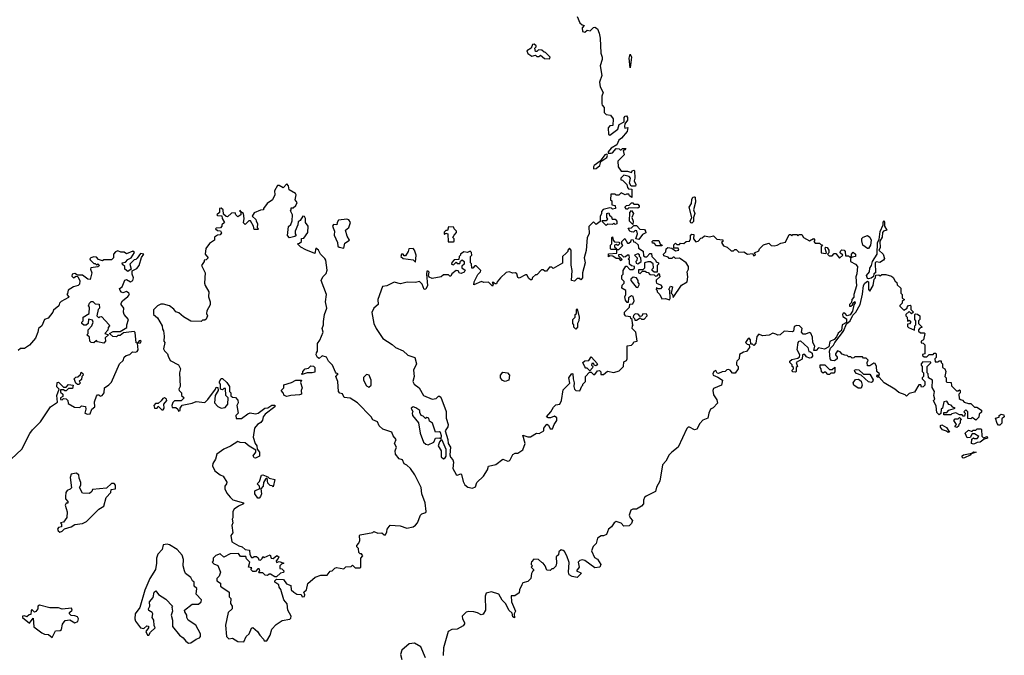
# Model space of a CAD drawing. Extents: x 2106670 to 2323771, y 35271 to 224896.
# Tile 365 of 419: x 2234048 to 2241850, y 180116 to 185151. Entities that reach past the tile are written whole.
import ezdxf

# ---------------------------------------------------------------- set-up
doc = ezdxf.new("R2010")
doc.units = 0

msp = doc.modelspace()

# ---------------------------------------------------------------- linework, layer by layer
at = {"layer": '0CON20XD'}
for points in [[(2238465, 185176.7), (2238487, 185127), (2238505, 185110), (2238520, 185105), (2238503.6, 185086.4), (2238507, 185057), (2238525, 185052.5), (2238545, 185067.5), (2238567, 185063), (2238595, 185090), (2238605, 185092.5), (2238625, 185080), (2238640, 185045), (2238647.5, 185005), (2238652.5, 184885), (2238663.3, 184855), (2238663.3, 184835), (2238646.7, 184785), (2238660.7, 184709.3), (2238641.2, 184655), (2238648.3, 184618.3), (2238670, 184575), (2238660, 184545), (2238660, 184485), (2238663, 184473), (2238680, 184455), (2238680, 184415), (2238695, 184400), (2238730, 184395), (2238750, 184365), (2238748.3, 184311.7), (2238725, 184310), (2238710, 184295), (2238712.5, 184242.5), (2238725, 184237.5), (2238786.7, 184285), (2238798.3, 184321.7), (2238837.5, 184342.5), (2238838.8, 184375), (2238845, 184387.5), (2238855, 184390), (2238863.8, 184375), (2238863.8, 184355), (2238843, 184327), (2238840, 184305), (2238842.5, 184292.5), (2238867, 184297), (2238861.2, 184265), (2238817.7, 184212.3), (2238794.2, 184195.8), (2238779.3, 184160.7), (2238735, 184133.8), (2238711.2, 184105), (2238710, 184095), (2238735, 184092.5), (2238745, 184097.5), (2238775, 184130), (2238797, 184127), (2238805, 184120), (2238815, 184120), (2238825, 184130), (2238850, 184130), (2238845, 184120), (2238830, 184115), (2238838.3, 184081.7), (2238788.3, 184031.7), (2238790, 183985), (2238815, 183950), (2238865, 183952.5), (2238895, 183940), (2238900, 183955), (2238915, 183960), (2238920, 183955), (2238922.5, 183895), (2238917.5, 183875), (2238930, 183845), (2238926.7, 183833.3), (2238893, 183833), (2238880, 183855), (2238887.5, 183895), (2238878.3, 183908.3), (2238835, 183920), (2238810, 183895), (2238811.7, 183881.7), (2238825, 183880), (2238860, 183845), (2238863, 183823), (2238871.7, 183811.7), (2238898.3, 183808.3), (2238898.3, 183741.7), (2238880, 183755), (2238875, 183770), (2238855, 183770), (2238845, 183762.5), (2238815, 183780), (2238795, 183760), (2238775, 183760), (2238765, 183770), (2238731.7, 183768.3), (2238730, 183725), (2238740, 183715), (2238740, 183685), (2238765, 183680), (2238770, 183655), (2238745, 183650), (2238738.3, 183658.3), (2238725, 183660), (2238671.7, 183648.3), (2238658.3, 183631.7), (2238657, 183613), (2238647.5, 183595), (2238648.3, 183551.7), (2238615, 183530), (2238595, 183550), (2238558.3, 183511.7), (2238560, 183455), (2238543.3, 183425), (2238536.1, 183323.9), (2238520, 183265), (2238527.5, 183225), (2238507.5, 183145), (2238506.7, 183105), (2238495, 183090), (2238485, 183100), (2238465, 183100), (2238445, 183080), (2238420, 183085), (2238426.7, 183165), (2238416.4, 183206.4), (2238417.5, 183325), (2238405, 183340), (2238390, 183325), (2238390, 183315), (2238379.3, 183300.7), (2238350, 183275), (2238348.3, 183221.7), (2238275, 183180), (2238265, 183190), (2238245, 183190), (2238221.7, 183158.3), (2238208.3, 183158.3), (2238195, 183170), (2238181.7, 183168.3), (2238145, 183130), (2238135, 183130), (2238111.7, 183108.3), (2238105, 183090), (2238095, 183090), (2238081.7, 183101.7), (2238065, 183130), (2238055, 183130), (2238005, 183102.5), (2237995, 183110), (2237987, 183137), (2237977, 183147), (2237955, 183142.5), (2237925, 183152.5), (2237902.5, 183147.5), (2237857.5, 183105)], [(2238245, 184840), (2238250, 184855), (2238215, 184890), (2238203, 184893), (2238185, 184910), (2238158.3, 184911.7), (2238145, 184900), (2238135, 184900), (2238130, 184925), (2238140, 184935), (2238140, 184945), (2238125, 184957.5), (2238110, 184955), (2238100, 184925), (2238067.5, 184905), (2238075, 184883.3), (2238105, 184863.3), (2238135, 184870), (2238145, 184860), (2238165, 184860), (2238175, 184870), (2238205, 184842.5), (2238245, 184840)], [(2238885, 184770), (2238876.7, 184845), (2238885, 184877.5), (2238895.6, 184855), (2238885, 184770)], [(2238595, 183970), (2238615, 183972.5), (2238643.6, 183996.4), (2238651.7, 184028.3), (2238700, 184060), (2238706.7, 184075), (2238703, 184083), (2238696.7, 184086.7), (2238685, 184081.2), (2238648.3, 184031.7), (2238600, 183995), (2238593.8, 183985), (2238595, 183970)], [(2235825, 180222.5), (2235842.5, 180265), (2235865, 180287.5), (2235885, 180330), (2235895, 180337.5), (2235932.5, 180305), (2235950, 180275), (2235980, 180245), (2235985, 180230), (2236005, 180230), (2236032.5, 180275), (2236046.4, 180323.6), (2236080.5, 180359.5), (2236128.3, 180391.7), (2236187, 180403), (2236195, 180410), (2236197.5, 180425), (2236173.6, 180473.6), (2236166.2, 180525), (2236140, 180555), (2236117, 180637), (2236102.5, 180655), (2236100, 180675), (2236070, 180695), (2236070, 180705), (2236081.7, 180718.3), (2236137, 180717), (2236161.7, 180681.7), (2236195, 180670), (2236200, 180635), (2236220, 180615), (2236245, 180600), (2236278.3, 180598.3), (2236285, 180580), (2236305, 180582.5), (2236307.5, 180595), (2236300, 180615), (2236320, 180635), (2236330, 180685), (2236390, 180735), (2236435, 180750), (2236485, 180750), (2236507.5, 180782.5), (2236523.6, 180786.4), (2236545, 180807.5), (2236558.3, 180811.7), (2236615, 180800), (2236633, 180817), (2236675, 180820), (2236685, 180830), (2236705, 180810), (2236745, 180810), (2236750, 180815), (2236750, 180885), (2236767.5, 180905), (2236755, 180920), (2236745, 180920), (2236735, 180930), (2236731.7, 180961.7), (2236720, 180975), (2236720, 180985), (2236736.1, 181003.9), (2236743.3, 181025), (2236740, 181065), (2236745, 181070), (2236845, 181090), (2236855, 181097.5), (2236885, 181083.3), (2236917.5, 181087.5), (2236935, 181070), (2236945, 181070), (2236957, 181093), (2236960, 181115), (2236983, 181147), (2237063, 181143), (2237115, 181123.3), (2237165, 181132.5), (2237185, 181147.5), (2237200, 181165), (2237223.6, 181226.4), (2237235, 181237.5), (2237265, 181247.5), (2237268, 181255), (2237260, 181325), (2237233.3, 181395), (2237230, 181445), (2237177.5, 181545), (2237143.3, 181595), (2237115, 181622.5), (2237093.6, 181633.6), (2237080, 181665), (2237053.6, 181673.6), (2237025, 181710), (2237022.5, 181735), (2237032.5, 181765), (2237017.5, 181795), (2237030, 181825), (2237007.5, 181855), (2236997.5, 181885), (2236925, 181907.5), (2236896.7, 181935), (2236882.5, 181965), (2236845, 181982.5), (2236832.5, 182005), (2236723.3, 182115), (2236665, 182153.8), (2236619.3, 182159.3), (2236605, 182187.5), (2236583.6, 182193.6), (2236573.8, 182205), (2236567.5, 182285), (2236553.3, 182325), (2236570, 182345), (2236555, 182350), (2236549.3, 182359.3), (2236527.5, 182415), (2236493.3, 182445), (2236477.5, 182477.5), (2236445, 182487.5), (2236421.7, 182468.3), (2236407.5, 182475), (2236397.5, 182495), (2236398.3, 182511.7), (2236407.5, 182525), (2236407.5, 182585), (2236427, 182613), (2236452.5, 182675), (2236443.3, 182705), (2236456.2, 182735), (2236455, 182760), (2236464, 182815), (2236482, 182865), (2236471.2, 182915), (2236477.5, 182975), (2236437.5, 183085), (2236450, 183115), (2236475, 183140), (2236483, 183167), (2236472.5, 183245), (2236465, 183260), (2236430, 183295), (2236416.4, 183326.4), (2236395, 183340), (2236385, 183300), (2236315, 183327.5), (2236275, 183350), (2236250, 183375), (2236265, 183380), (2236280, 183395), (2236281.7, 183418.3), (2236298.3, 183421.7), (2236330, 183465), (2236332.5, 183515), (2236312.5, 183545), (2236312.5, 183575), (2236305, 183592.5), (2236290, 183595), (2236269.3, 183560.7), (2236255, 183550), (2236252.5, 183525), (2236230, 183475), (2236230, 183455), (2236238.3, 183441.7), (2236227, 183433), (2236185, 183423.3), (2236170.7, 183440.7), (2236178.3, 183511.7), (2236195, 183530), (2236207, 183557), (2236210, 183605), (2236192.5, 183637.5), (2236200, 183645), (2236200, 183660), (2236215, 183660), (2236235, 183680), (2236246.4, 183703.6), (2236230, 183725), (2236237.5, 183765), (2236232.5, 183775), (2236182.5, 183802.5), (2236177.5, 183835), (2236165, 183850), (2236135, 183820), (2236105, 183837.5), (2236091.7, 183838.3), (2236067.5, 183795), (2236070, 183765), (2236050, 183725), (2236007.5, 183695), (2235980, 183655), (2235980, 183645), (2235955, 183642.5), (2235905, 183620), (2235890, 183595), (2235918.3, 183568.3), (2235921.7, 183558.3), (2235932.5, 183535), (2235930, 183505), (2235940, 183495), (2235935, 183490), (2235905, 183490), (2235900, 183515), (2235877, 183557), (2235863, 183557), (2235835, 183530), (2235821.7, 183541.7), (2235827.5, 183575), (2235820, 183615), (2235800, 183630), (2235798.3, 183638.3), (2235790, 183635), (2235800, 183630), (2235800, 183605), (2235775, 183590), (2235760, 183605), (2235755, 183620), (2235725, 183617.5), (2235695, 183590), (2235683, 183593), (2235661.7, 183611.7), (2235660, 183645), (2235645, 183657.5), (2235630, 183655), (2235630, 183625), (2235610, 183605), (2235615, 183600), (2235648.3, 183598.3), (2235652.5, 183575), (2235670, 183545), (2235650, 183525), (2235650, 183515), (2235638.3, 183501.7), (2235605, 183500), (2235600, 183495), (2235615, 183482.5), (2235638.3, 183478.3), (2235647, 183463), (2235635, 183447.5), (2235615, 183443.3), (2235591.7, 183428.3), (2235590, 183405), (2235550.7, 183379.3), (2235522.5, 183337.5), (2235517.5, 183295), (2235540, 183265), (2235525, 183250), (2235510, 183245), (2235510, 183235), (2235487.5, 183205), (2235517.5, 183145), (2235512.5, 183065), (2235517.5, 183045), (2235547.5, 182995), (2235543.3, 182955), (2235556.7, 182915), (2235556.4, 182893.6), (2235530, 182845), (2235528.8, 182825), (2235536.7, 182805), (2235525, 182780), (2235515, 182770), (2235495, 182770), (2235485, 182760), (2235403, 182763), (2235345, 182797.5), (2235308.3, 182828.3), (2235285, 182837.5), (2235269.3, 182859.3), (2235235, 182883.3), (2235186.4, 182896.4), (2235165, 182896.7), (2235140, 182885), (2235108.3, 182851.7), (2235107.5, 182815), (2235139.3, 182789.3), (2235177, 182727), (2235178.3, 182698.3), (2235187, 182687), (2235192.5, 182645), (2235190, 182605), (2235197.5, 182595), (2235187.5, 182545), (2235195, 182527.5), (2235220, 182505), (2235223, 182487), (2235240.5, 182450.5), (2235305, 182417.5), (2235322.5, 182385), (2235313.3, 182355), (2235320, 182245), (2235307.5, 182225), (2235310, 182215), (2235330, 182195), (2235330, 182175), (2235350, 182155), (2235327, 182133), (2235275, 182132.5), (2235261.2, 182118.8), (2235252.5, 182095), (2235255, 182080), (2235285, 182080), (2235300, 182065), (2235305, 182050), (2235320, 182055), (2235320, 182075), (2235335, 182097.5), (2235415, 182112.5), (2235445, 182127.5), (2235515, 182120), (2235538.8, 182141.2), (2235600, 182225), (2235605, 182240), (2235618.3, 182238.3), (2235620, 182215), (2235596.7, 182175), (2235592.5, 182115), (2235617, 182087), (2235645, 182072.5), (2235675, 182080), (2235697.5, 182105), (2235700, 182155), (2235680, 182175), (2235678.3, 182228.3), (2235665, 182230), (2235655, 182220), (2235640, 182225), (2235640, 182265), (2235630, 182275), (2235630, 182285), (2235645, 182310), (2235655, 182310), (2235688.3, 182278.3), (2235710, 182245), (2235710, 182205), (2235720, 182195), (2235721.7, 182171.7), (2235735, 182160), (2235757, 182157), (2235777, 182137), (2235780, 182115), (2235767.5, 182095), (2235780, 182035), (2235760, 182015), (2235761.7, 181991.7), (2235805, 181992.5), (2235855, 182030), (2235873.6, 182036.4), (2235915, 182030), (2235936.4, 182033.6), (2235990, 182075), (2236015, 182077.5), (2236045, 182097.5), (2236068.3, 182098.3), (2236070, 182085), (2235992.5, 182025), (2235977.5, 182005), (2235971.7, 181978.3), (2235959.3, 181960.7), (2235932.5, 181945), (2235907.5, 181915), (2235897.5, 181845), (2235913.3, 181795), (2235927.5, 181775), (2235928.3, 181748.3), (2235947.5, 181725), (2235946.7, 181693.3), (2235915, 181677.5), (2235905, 181680), (2235897.5, 181695), (2235920, 181725), (2235920, 181740), (2235865, 181772.5), (2235835, 181800), (2235795, 181802.5), (2235775, 181810), (2235717.7, 181772.3), (2235665, 181748.8), (2235610.5, 181709.5), (2235599.5, 181670.5), (2235578.8, 181635), (2235576.4, 181616.4), (2235595, 181577.5), (2235635, 181546.2), (2235660, 181535), (2235688.3, 181488.3), (2235687.5, 181475), (2235673.8, 181455), (2235673.8, 181435), (2235689.5, 181399.5), (2235715, 181367.5), (2235736.4, 181346.4), (2235820, 181325), (2235820, 181315), (2235781.2, 181298.8), (2235747, 181273), (2235737.5, 181255), (2235737.5, 181205), (2235732.5, 181195), (2235736.7, 181165), (2235728.8, 181145), (2235737.5, 181085), (2235720, 181065), (2235727.5, 181015), (2235785, 180982.5), (2235810, 180975), (2235833, 180953), (2235868.3, 180948.3), (2235870, 180915), (2235885, 180890), (2235895, 180890), (2235905, 180900), (2235925, 180900), (2235938.3, 180888.3), (2235941.7, 180871.7), (2235955, 180870), (2235968.3, 180881.7), (2235975, 180900), (2235985, 180890), (2236031.7, 180911.7), (2236040, 180885), (2236055, 180882.5), (2236086.4, 180906.4), (2236100, 180895), (2236097, 180883), (2236080, 180865), (2236081.7, 180851.7), (2236105, 180860), (2236140, 180845), (2236121.7, 180838.3), (2236110, 180825), (2236110, 180805), (2236125, 180800), (2236140, 180785), (2236138.3, 180771.7), (2236113, 180767), (2236081.7, 180738.3), (2236068.3, 180738.3), (2236035, 180760), (2236025, 180760), (2236011.7, 180748.3), (2235991.7, 180751.7), (2235975, 180770), (2235945, 180770), (2235940, 180775), (2235950, 180785), (2235945, 180800), (2235935, 180800), (2235915, 180780), (2235895, 180780), (2235880, 180795), (2235888.3, 180808.3), (2235860, 180815), (2235870, 180855), (2235845, 180880), (2235838.3, 180898.3), (2235798.3, 180898.3), (2235781.7, 180921.7), (2235715, 180920), (2235665, 180892.5), (2235635, 180920), (2235603, 180907), (2235580, 180885), (2235580, 180865), (2235573, 180853), (2235585, 180840), (2235616.7, 180826.7), (2235637.5, 180775), (2235627, 180743), (2235610, 180725), (2235610, 180705), (2235638.3, 180688.3), (2235640, 180665), (2235650, 180655), (2235706.7, 180616.7), (2235708.3, 180578.3), (2235720, 180565), (2235717, 180527), (2235730, 180505), (2235730, 180485), (2235700, 180455), (2235677.5, 180355), (2235687.5, 180265), (2235705, 180247.5), (2235735, 180252.5), (2235775, 180226.7), (2235825, 180222.5)], [(2238865, 183650), (2238855, 183650), (2238843, 183667), (2238855, 183680), (2238878.3, 183681.7), (2238895, 183700), (2238905, 183700), (2238915, 183690), (2238945, 183690), (2238957, 183677), (2238957.5, 183665), (2238945, 183657.5), (2238875, 183660), (2238865, 183650)], [(2239375, 183540), (2239365, 183542.5), (2239360, 183555), (2239373.3, 183585), (2239353.3, 183665), (2239370, 183695), (2239373.6, 183726.4), (2239382.5, 183745), (2239395, 183747.5), (2239400, 183745), (2239402.5, 183705), (2239387.5, 183645), (2239398.8, 183615), (2239386.7, 183583.3), (2239386.4, 183553.6), (2239375, 183540)], [(2238695, 183520), (2238660, 183555), (2238665, 183560), (2238695, 183560), (2238708.3, 183571.7), (2238700, 183585), (2238700, 183615), (2238715, 183620), (2238721.7, 183601.7), (2238738.3, 183588.3), (2238741.7, 183571.7), (2238765, 183570), (2238780, 183555), (2238780, 183535), (2238765, 183530), (2238755, 183540), (2238745, 183530), (2238708.3, 183531.7), (2238695, 183520)], [(2238905, 183530), (2238880, 183555), (2238882.5, 183625), (2238895, 183640), (2238912.5, 183615), (2238897.5, 183585), (2238910, 183555), (2238905, 183530)], [(2236615, 183340), (2236625, 183380), (2236660, 183405), (2236642.5, 183435), (2236630, 183485), (2236656.1, 183503.9), (2236670, 183545), (2236655.9, 183565.9), (2236640.7, 183570.7), (2236575, 183562.5), (2236562.5, 183545), (2236560, 183525), (2236535, 183530), (2236527.5, 183515), (2236542.5, 183475), (2236540, 183445), (2236567, 183387), (2236568.3, 183358.3), (2236578.3, 183348.3), (2236615, 183340)], [(2238955, 183410), (2238930, 183415), (2238942.5, 183455), (2238938.3, 183478.3), (2238925, 183480), (2238911.7, 183468.3), (2238895, 183470), (2238882.5, 183475), (2238870, 183500), (2238897, 183503), (2238915, 183520), (2238935, 183520), (2238961.7, 183491.7), (2238998.3, 183488.3), (2239007, 183477), (2239008.3, 183461.7), (2238981.7, 183448.3), (2238955, 183410)], [(2240775, 183097.1), (2240765, 183100), (2240758.9, 183125), (2240781.4, 183155), (2240785, 183182.5), (2240798.8, 183205), (2240805, 183236.7), (2240841.4, 183295), (2240844.5, 183385.5), (2240859.3, 183410.7), (2240865, 183472.5), (2240890, 183525), (2240888.8, 183545), (2240895, 183560), (2240900.7, 183550.7), (2240901.2, 183515), (2240920, 183485), (2240893.1, 183476.9), (2240884.2, 183465.8), (2240881.2, 183428.8), (2240863, 183397), (2240866.2, 183345), (2240856.7, 183325), (2240890, 183295), (2240899.3, 183260.7), (2240892.5, 183245), (2240863.3, 183226.7), (2240835, 183233.3), (2240826.7, 183225), (2240830, 183145), (2240815, 183137.5), (2240812.5, 183117.5), (2240795, 183103.8), (2240775, 183097.1)], [(2237857.5, 183105), (2237830, 183075), (2237825, 183060), (2237815, 183060), (2237805, 183070), (2237791.7, 183068.3), (2237800, 183055), (2237795, 183040), (2237761.7, 183071.7), (2237725, 183070), (2237706.7, 183076.7), (2237645, 183050), (2237650, 183075), (2237677.3, 183132.7), (2237700, 183155), (2237702.5, 183165), (2237665, 183200), (2237655, 183200), (2237638.3, 183181.7), (2237631.7, 183181.7), (2237627, 183217), (2237620, 183225), (2237620, 183275), (2237630, 183285), (2237627, 183307), (2237618.3, 183318.3), (2237595, 183307.5), (2237568.3, 183311.7), (2237540, 183295), (2237540, 183285), (2237530, 183275), (2237528.3, 183251.7), (2237491.7, 183248.3), (2237471.7, 183228.3), (2237470, 183215), (2237485, 183210), (2237505, 183230), (2237515, 183220), (2237535, 183220), (2237541.7, 183238.3), (2237555, 183250), (2237570, 183235), (2237570, 183215), (2237551.7, 183198.3), (2237550, 183185), (2237577, 183167), (2237569.3, 183150.7), (2237545, 183140), (2237533.6, 183143.6), (2237522.5, 183162.5), (2237505, 183163.3), (2237471.7, 183138.3), (2237465, 183120), (2237455, 183120), (2237445, 183130), (2237405, 183130), (2237387, 183113), (2237315, 183100), (2237291.7, 183111.7), (2237287.5, 183125), (2237291.7, 183151.7), (2237285, 183160), (2237275, 183160), (2237270, 183135), (2237279.4, 183045), (2237265, 183016.7), (2237252.5, 183015), (2237236.1, 183056.1), (2237215, 183077.5), (2237185, 183068.8), (2237119.3, 183070.7), (2237065, 183057.5), (2237015, 183072.5), (2236957, 183043), (2236923.6, 183036.4), (2236886.7, 182935), (2236888.8, 182895), (2236853.6, 182866.4), (2236839.3, 182830.7), (2236854, 182745), (2236872, 182705), (2236925.9, 182625.9), (2236998.8, 182578.8), (2237025, 182553.3), (2237087.3, 182527.3), (2237123.9, 182493.9), (2237180, 182475), (2237192.5, 182425), (2237167.5, 182375), (2237173.3, 182325), (2237162, 182285), (2237173.4, 182263.4), (2237213.3, 182235), (2237246.7, 182175), (2237315, 182143.8), (2237348.8, 182151.2), (2237365, 182170), (2237375, 182170), (2237385, 182160), (2237426.4, 182046.4), (2237427.5, 181995), (2237442.5, 181945), (2237440, 181925), (2237418.8, 181895), (2237441.2, 181825), (2237442.5, 181795), (2237461.2, 181765), (2237456, 181705), (2237461.2, 181685), (2237478.8, 181665), (2237485.8, 181645), (2237480.8, 181595), (2237505, 181548.8), (2237515, 181543.1), (2237543, 181553), (2237549.5, 181549.5), (2237561.7, 181491.7), (2237575, 181467.5), (2237598.3, 181448.3), (2237635, 181440), (2237659.5, 181450.5), (2237670, 181485), (2237723.3, 181535), (2237753.8, 181585), (2237763.3, 181615), (2237821.7, 181628.3), (2237875, 181670), (2237915, 181654), (2237925, 181656), (2237935.5, 181664.5), (2237955, 181707.5), (2237973.8, 181716.2), (2237995, 181716.7), (2238035, 181743.8), (2238053.8, 181795), (2238035, 181860), (2238075, 181847.5), (2238095, 181847.5), (2238143.6, 181876.4), (2238165, 181872.5), (2238200, 181895), (2238200, 181915), (2238225, 181946.7), (2238238.3, 181938.3), (2238250.7, 181910.7), (2238269.3, 181910.7), (2238282.5, 181945), (2238303.8, 181975), (2238305, 181997.5), (2238285, 182010), (2238255, 181996.7), (2238235, 181997.5), (2238222.5, 182005), (2238256.7, 182045), (2238277, 182083), (2238295, 182100), (2238327.5, 182105), (2238340, 182135), (2238355, 182220), (2238407, 182273), (2238400, 182315), (2238421.7, 182348.3), (2238430, 182345), (2238432.5, 182305), (2238442.5, 182275), (2238437.5, 182245), (2238443.8, 182223.8), (2238455, 182212.5), (2238485, 182210), (2238501.7, 182248.3), (2238510, 182255), (2238510, 182265), (2238530, 182285), (2238530, 182325), (2238561.7, 182358.3), (2238575, 182360), (2238595, 182340), (2238605, 182340), (2238625, 182370), (2238641.7, 182371.7), (2238651.7, 182361.7), (2238651.7, 182341.7), (2238675, 182340), (2238705, 182367.5), (2238755, 182357.5), (2238799.3, 182370.7), (2238832.5, 182405), (2238835, 182440), (2238855, 182452.5), (2238862.5, 182465), (2238861.7, 182568.3), (2238897, 182573), (2238910, 182585), (2238915, 182600), (2238940, 182605), (2238930, 182675), (2238900, 182705), (2238903, 182727), (2238910, 182735), (2238903, 182743), (2238900, 182775), (2238890, 182785), (2238888.3, 182798.3), (2238851.7, 182801.7), (2238840, 182815), (2238840, 182835), (2238880, 182875), (2238881.7, 182898.3), (2238905, 182900), (2238917.5, 182925), (2238908.3, 182958.3), (2238895, 182962.5), (2238873, 182947), (2238868.3, 182911.7), (2238861.7, 182911.7), (2238848.3, 182928.3), (2238842.5, 182955), (2238850, 182975), (2238850, 183005), (2238820, 183025), (2238823, 183047), (2238837.5, 183065), (2238837, 183077), (2238820, 183095), (2238820, 183125), (2238830, 183135), (2238830, 183165), (2238851.7, 183198.3), (2238858.3, 183198.3), (2238882.5, 183172.5), (2238907, 183173), (2238918.3, 183181.7), (2238920, 183195), (2238895, 183200), (2238880, 183215), (2238880, 183245), (2238870, 183255), (2238880, 183265), (2238877, 183287), (2238863, 183287), (2238848.3, 183271.7), (2238835, 183270), (2238815, 183290), (2238791.7, 183288.3), (2238791.7, 183281.7), (2238820, 183255), (2238815, 183240), (2238798.3, 183258.3), (2238775, 183260), (2238747, 183277), (2238725, 183280), (2238712.5, 183272.5), (2238713.6, 183296.4), (2238778.3, 183301.7), (2238780, 183330), (2238795, 183330), (2238828.3, 183361.7), (2238820, 183375), (2238820, 183395), (2238843, 183417), (2238865, 183380), (2238875, 183380), (2238890, 183395), (2238895, 183410), (2238908.3, 183408.3), (2238911.7, 183391.7), (2238925, 183390), (2238948.3, 183368.3), (2238951.7, 183341.7), (2238988.3, 183318.3), (2238991.7, 183281.7), (2239003, 183273), (2239017, 183273), (2239041.7, 183298.3), (2239055, 183300), (2239057.5, 183275), (2239086.4, 183246.4), (2239091.7, 183231.7), (2239110, 183225), (2239110, 183215), (2239100, 183205), (2239098.3, 183151.7), (2239075, 183150), (2239060, 183165), (2239060, 183175), (2239070, 183185), (2239068.3, 183218.3), (2239045, 183232.5), (2239025, 183232.5), (2239000, 183225), (2238997.5, 183182.5), (2238985, 183170), (2238951.7, 183168.3), (2238950, 183145), (2238965, 183140), (2238981.7, 183158.3), (2239005, 183160), (2239015, 183150), (2239028.3, 183148.3), (2239041.7, 183131.7), (2239075, 183130), (2239085, 183120), (2239098.3, 183121.7), (2239115, 183140), (2239120, 183115), (2239091.7, 183088.3), (2239090, 183075), (2239093.3, 183063.3), (2239125, 183050), (2239140, 183035), (2239125, 183020), (2239105, 183020), (2239095, 183030), (2239090, 183015), (2239100, 183005), (2239100, 182995), (2239120, 182975), (2239135, 182940), (2239165, 182942.5), (2239197.5, 182932.5), (2239201.7, 182941.7), (2239200, 183005), (2239192.5, 183015), (2239205, 183040), (2239220, 183035), (2239210, 182985), (2239220, 182975), (2239225, 182950), (2239292.3, 183047.7), (2239336.7, 183075), (2239341.2, 183115), (2239337.5, 183155), (2239346.7, 183175), (2239346.7, 183195), (2239330, 183225), (2239285, 183257.5), (2239275, 183262.5), (2239245, 183260), (2239235, 183270), (2239225, 183270), (2239215, 183260), (2239195, 183260), (2239185, 183270), (2239151.7, 183281.7), (2239150, 183295), (2239168.3, 183311.7), (2239170, 183335), (2239183, 183347), (2239215, 183340), (2239245, 183320), (2239270, 183325), (2239265, 183340), (2239231.7, 183341.7), (2239231.7, 183368.3), (2239245, 183380), (2239255, 183370), (2239275, 183370), (2239285, 183380), (2239311.7, 183378.3), (2239330, 183395), (2239355, 183397.5), (2239363.3, 183415), (2239362.5, 183445), (2239375, 183453.3), (2239388.8, 183448.8), (2239387.5, 183415), (2239405, 183392.5), (2239425, 183397.5), (2239445, 183420), (2239457, 183423), (2239475, 183440), (2239515, 183430), (2239545, 183440), (2239573, 183413), (2239618.3, 183408.3), (2239620, 183395), (2239610, 183385), (2239625, 183360), (2239655, 183350), (2239685, 183320), (2239705, 183320), (2239715, 183330), (2239725, 183330), (2239745, 183310), (2239785, 183312.5), (2239815, 183292.5), (2239855, 183300), (2239865, 183280), (2239877.5, 183285), (2239870, 183305), (2239905, 183320), (2239910, 183335), (2239943, 183367), (2239985, 183380), (2240003, 183363), (2240025, 183360), (2240050, 183365), (2240078.3, 183381.7), (2240115, 183387.5), (2240145, 183450), (2240155, 183450), (2240165, 183440), (2240175, 183450), (2240205, 183450), (2240215, 183440), (2240225, 183450), (2240245, 183450), (2240260, 183425), (2240305, 183400), (2240337, 183417), (2240347.5, 183405), (2240340, 183395), (2240351.7, 183381.7), (2240385, 183380), (2240395, 183370), (2240408.3, 183368.3), (2240400, 183355), (2240400, 183305), (2240435, 183300), (2240440, 183305), (2240435, 183320)], [(2237441.7, 183391.7), (2237485, 183392.5), (2237490, 183395), (2237490, 183415), (2237480, 183425), (2237490, 183445), (2237510, 183465), (2237510, 183475), (2237490, 183495), (2237488.3, 183508.3), (2237445, 183510), (2237438.3, 183481.7), (2237425, 183480), (2237411.7, 183468.3), (2237410, 183455), (2237415, 183450), (2237425, 183460), (2237440, 183455), (2237441.7, 183391.7)], [(2240775, 183339.2), (2240765, 183339.2), (2240730, 183365), (2240721.4, 183398.6), (2240722, 183418), (2240730.8, 183429.2), (2240765, 183440.8), (2240785, 183429.2), (2240794.6, 183405), (2240790, 183365), (2240775, 183339.2)], [(2238775, 183330), (2238735, 183330), (2238730, 183335), (2238730, 183365), (2238740, 183375), (2238740, 183425), (2238745, 183430), (2238750, 183405), (2238761.7, 183391.7), (2238795, 183390), (2238800, 183385), (2238800, 183375), (2238788.3, 183361.7), (2238775, 183370), (2238760, 183365), (2238761.7, 183351.7), (2238780, 183335), (2238775, 183330)], [(2239135, 183360), (2239095, 183360), (2239075, 183380), (2239061.7, 183381.7), (2239060, 183395), (2239068.3, 183401.7), (2239111.7, 183401.7), (2239121.7, 183371.7), (2239140, 183365), (2239135, 183360)], [(2233980.3, 181669.7), (2234065, 181750), (2234127.7, 181872.3), (2234148.3, 181901.7), (2234213.3, 181965), (2234292.5, 182085), (2234348.3, 182121.7), (2234343, 182173), (2234360, 182225), (2234343, 182243), (2234343.6, 182276.4), (2234355, 182280), (2234395, 182240), (2234415, 182240), (2234435, 182260), (2234470, 182255), (2234465, 182230), (2234435, 182230), (2234415, 182210), (2234405, 182210), (2234395, 182220), (2234371.7, 182218.3), (2234371.7, 182201.7), (2234390, 182185), (2234390, 182165), (2234370, 182155), (2234371.7, 182141.7), (2234385, 182140), (2234395, 182150), (2234417, 182147), (2234430, 182135), (2234431.7, 182111.7), (2234483, 182083), (2234525, 182080), (2234538.3, 182091.7), (2234568.3, 182088.3), (2234572.5, 182065), (2234563, 182033), (2234585, 182027.5), (2234605, 182030), (2234620, 182065), (2234642.5, 182085), (2234640, 182125), (2234655, 182170), (2234665, 182180), (2234675, 182180), (2234685, 182170), (2234700, 182175), (2234717.5, 182195), (2234720, 182235), (2234755, 182257.5), (2234775, 182280), (2234837.5, 182425), (2234868.3, 182451.7), (2234875, 182477.5), (2234890, 182490), (2234920.5, 182499.5), (2234941.2, 182518.8), (2234965, 182516.2), (2234978.3, 182521.7), (2234986.2, 182535), (2234980, 182590), (2235005, 182592.5), (2235010, 182605), (2235005, 182610), (2234993, 182607), (2234980, 182590), (2234971.7, 182591.7), (2234962.5, 182672.5), (2234955, 182680), (2234870.7, 182669.3), (2234845, 182650), (2234825, 182650), (2234815, 182640), (2234785, 182642.5), (2234760, 182665), (2234788.3, 182681.7), (2234845, 182680), (2234897, 182713), (2234897.5, 182735), (2234910, 182775), (2234876.4, 182816.4), (2234870, 182835), (2234872.5, 182865), (2234852.5, 182895), (2234852.5, 182905), (2234862.5, 182925), (2234905, 182957.5), (2234916.7, 182975), (2234912.5, 182985), (2234895, 182996.7), (2234865, 182987.5), (2234855, 182992.5), (2234842.5, 183005), (2234838.3, 183021.7), (2234860, 183035), (2234881.7, 183088.3), (2234895, 183092.5), (2234925, 183075.8), (2234943.6, 183086.4), (2234949.4, 183105), (2234938, 183135), (2234938.3, 183161.7), (2234975, 183180), (2234993.3, 183205), (2235013, 183267), (2235030, 183295), (2235005, 183300), (2234978.3, 183261.7), (2234968.3, 183251.7), (2234955, 183250), (2234920, 183215), (2234930, 183175), (2234905, 183157.5), (2234880, 183175), (2234880, 183195), (2234861.7, 183211.7), (2234860, 183225), (2234885, 183230), (2234905, 183252.5), (2234930, 183265), (2234957, 183307), (2234945, 183317.5), (2234895, 183297.5), (2234875, 183310), (2234848.3, 183308.3), (2234825, 183320), (2234807, 183313), (2234790, 183295), (2234790, 183265), (2234775, 183250), (2234715, 183250), (2234705, 183240), (2234671.7, 183251.7), (2234655, 183270), (2234635, 183272.5), (2234610, 183265), (2234603, 183257), (2234605, 183250), (2234635, 183220), (2234645, 183220), (2234655, 183210), (2234667, 183217), (2234680, 183205), (2234667, 183193), (2234612.5, 183185), (2234607.5, 183175), (2234620, 183145), (2234605, 183093.3), (2234586.4, 183096.4), (2234545, 183126.7), (2234505, 183127.5), (2234485, 183141.2), (2234463.3, 183135), (2234460, 183120), (2234475, 183107.5), (2234495, 183120), (2234507.5, 183117.5), (2234523, 183083), (2234522.5, 183055), (2234510, 183045), (2234473.9, 183036.1), (2234430.7, 183009.3), (2234427.5, 182982.5), (2234420, 182975), (2234437, 182957), (2234435, 182950), (2234375, 182920), (2234363.3, 182906.7), (2234357.5, 182885), (2234315, 182850), (2234310, 182835), (2234273, 182787), (2234243.3, 182775), (2234223.6, 182726.4), (2234197.5, 182705), (2234192.5, 182675), (2234172.5, 182627.5), (2234126.4, 182573.6), (2234085, 182547.5), (2234055, 182547.5), (2234035, 182530)], [(2237185, 183230), (2237188.8, 183285), (2237176, 183325), (2237165, 183337.5), (2237130, 183335), (2237126.7, 183315), (2237105, 183280), (2237095, 183280), (2237085, 183292.5), (2237072.5, 183295), (2237067.5, 183275), (2237085, 183260), (2237165, 183250), (2237185, 183230)], [(2240435, 183320), (2240430, 183345), (2240435, 183350), (2240447, 183347), (2240460, 183325), (2240460, 183305), (2240450, 183295), (2240461.7, 183281.7), (2240485, 183280), (2240501.7, 183298.3), (2240515, 183300), (2240545, 183262.5), (2240570, 183285), (2240550, 183305), (2240551.7, 183318.3), (2240563, 183327), (2240580, 183325), (2240590, 183315), (2240591.7, 183281.7), (2240615, 183280), (2240625, 183270), (2240638.3, 183281.7), (2240640, 183295), (2240651.7, 183308.3), (2240670, 183295), (2240670, 183275), (2240645, 183270), (2240631.7, 183258.3), (2240630, 183235), (2240670, 183215), (2240687.5, 183195), (2240681.7, 183138.3), (2240673.3, 183115), (2240677.7, 183042.3), (2240656.7, 182975), (2240657, 182953), (2240642.5, 182935), (2240638.3, 182911.7), (2240622.5, 182895), (2240622.5, 182882.5), (2240635, 182882.5), (2240648.3, 182891.7), (2240651.7, 182908.3), (2240665, 182920), (2240667, 182907), (2240657.5, 182892.5), (2240647.8, 182842.2), (2240627.6, 182812.4), (2240605, 182806.2), (2240585, 182827.5), (2240573.9, 182826.1), (2240566.7, 182815), (2240570.8, 182800.8), (2240600.3, 182780.3), (2240598.3, 182751.7), (2240566, 182734), (2240560, 182690), (2240532.6, 182667.4), (2240521.1, 182638.9), (2240501.1, 182618.9), (2240467, 182603), (2240459.1, 182560.9), (2240425, 182540.8), (2240377, 182553), (2240358.3, 182531.7), (2240341.7, 182531.7), (2240347.5, 182565), (2240332.5, 182595), (2240330, 182635), (2240317, 182667), (2240305, 182672.5), (2240275, 182660), (2240255, 182660), (2240242.5, 182675), (2240247.5, 182705), (2240227, 182727), (2240205, 182727.5), (2240185, 182720), (2240180, 182685), (2240171.7, 182678.3), (2240105, 182683.3), (2240075, 182654), (2240055, 182651.2), (2240039.3, 182659.3), (2240015, 182667.5), (2239987, 182653), (2239935, 182647.5), (2239905, 182660), (2239888.3, 182641.7), (2239881.7, 182588.3), (2239865, 182570), (2239855, 182580), (2239841.7, 182581.7), (2239840, 182615), (2239827, 182627), (2239820, 182625), (2239800, 182595), (2239811.7, 182581.7), (2239828.3, 182578.3), (2239830, 182555), (2239808.3, 182521.7), (2239783, 182517), (2239751.7, 182498.3), (2239750, 182465), (2239730, 182445), (2239727.5, 182435), (2239728.3, 182418.3), (2239740, 182405), (2239740, 182385), (2239718.3, 182351.7), (2239695, 182350), (2239676.7, 182375), (2239665, 182380), (2239651.7, 182378.3), (2239637, 182363), (2239615, 182362.5), (2239585, 182347.5), (2239575, 182350), (2239565, 182372.5), (2239547.5, 182365), (2239540, 182345), (2239544.1, 182334.1), (2239580.7, 182320.7), (2239617.5, 182295), (2239610, 182255), (2239545, 182230), (2239540, 182215), (2239545, 182180), (2239570.7, 182140.7), (2239577, 182113), (2239543, 182077), (2239522.5, 182065), (2239507.5, 182035), (2239500, 181995), (2239461.7, 181978.3), (2239437, 181953), (2239413, 181907), (2239395, 181903.3), (2239355, 181923.3), (2239345, 181922.5), (2239335, 181912.5), (2239266.2, 181765), (2239215, 181726.2), (2239195, 181703.3), (2239167.3, 181652.7), (2239142, 181625), (2239121.2, 181495), (2239093.2, 181446.8), (2239085, 181413.3), (2239013, 181377), (2239000, 181365), (2238991.2, 181345), (2238990, 181315), (2238975, 181296.7), (2238935, 181273.3), (2238905, 181272.5), (2238890, 181265), (2238877.5, 181225), (2238883.9, 181203.9), (2238902.5, 181185), (2238895, 181160), (2238878.3, 181141.7), (2238835, 181140), (2238815, 181162.5), (2238775, 181176.2), (2238757.5, 181165), (2238737.5, 181135), (2238714, 181116), (2238696.4, 181073.6), (2238675, 181062.5), (2238655, 181062.5), (2238627.5, 181045), (2238617, 181003), (2238591.7, 180978.3), (2238580, 180945), (2238601.2, 180891.2), (2238626.4, 180876.4), (2238654, 180835), (2238645.8, 180814.2), (2238605, 180808.8), (2238525, 180867.5), (2238505, 180872.5), (2238485, 180867.5), (2238473, 180853), (2238480, 180815), (2238460, 180785), (2238495, 180770), (2238497, 180763), (2238465, 180732.5), (2238425, 180740), (2238403, 180753), (2238397.5, 180775), (2238400.7, 180850.7), (2238383.3, 180905), (2238365, 180937.5), (2238355, 180947.5), (2238338.3, 180951.7), (2238320, 180935), (2238316.7, 180913.3), (2238300, 180895), (2238302.5, 180845), (2238297, 180823), (2238275, 180800), (2238265, 180800), (2238251.7, 180788.3), (2238225, 180790), (2238212.5, 180825), (2238196.4, 180846.4), (2238185, 180850), (2238160, 180875), (2238121.7, 180878.3), (2238103, 180857), (2238100, 180845), (2238100, 180835), (2238110, 180825), (2238100, 180815), (2238120, 180795), (2238120, 180785), (2238110, 180780), (2238102.5, 180765), (2238097.5, 180725), (2238075, 180700), (2238035, 180690), (2238027.5, 180675), (2238007.5, 180635), (2238005, 180610), (2237971.7, 180588.3), (2237943.3, 180586.7), (2237945, 180540), (2237976.7, 180465), (2237966.7, 180445), (2237968.3, 180411.7), (2237955, 180420), (2237950.7, 180450.7), (2237923.8, 180473.8), (2237900, 180525), (2237872.1, 180552.1), (2237845, 180601.2), (2237785, 180620), (2237745, 180607.5), (2237736.7, 180585), (2237740, 180475), (2237719.3, 180440.7), (2237705, 180437.5), (2237675, 180453.8), (2237645, 180461.2), (2237605, 180464), (2237585, 180458.8), (2237553.3, 180425), (2237556.7, 180405), (2237573.3, 180375), (2237573.3, 180365), (2237561.7, 180348.3), (2237515, 180323.8), (2237470.7, 180319.3), (2237442.5, 180305), (2237406.7, 180175), (2237402.5, 180115)], [(2238945, 183217.5), (2238955, 183222.5), (2238972.5, 183235), (2238970, 183265), (2238960, 183275), (2238958.3, 183288.3), (2238945, 183297.5), (2238920, 183285), (2238940, 183265), (2238937, 183243), (2238930, 183235), (2238931.7, 183221.7), (2238945, 183217.5)], [(2241625, 181980), (2241595, 182000), (2241585, 181990), (2241561.7, 181991.7), (2241560, 182045), (2241545, 182060), (2241530, 182045), (2241540, 182035), (2241535, 182010), (2241525, 182010), (2241515, 182020), (2241495, 182020), (2241465, 182037.5), (2241435, 182030), (2241425, 182020), (2241371.7, 182021.7), (2241371.7, 182038.3), (2241395, 182040), (2241411.7, 182058.3), (2241460, 182075), (2241441.7, 182081.7), (2241428.3, 182098.3), (2241411.7, 182101.7), (2241395, 182130), (2241370, 182125), (2241360, 182075), (2241350, 182065), (2241348.3, 182031.7), (2241335, 182020), (2241315, 182040), (2241309.3, 182089.3), (2241290, 182135), (2241300, 182145), (2241292.5, 182175), (2241297.5, 182205), (2241278.3, 182238.3), (2241280, 182295), (2241250, 182315), (2241247, 182347), (2241240, 182355), (2241240, 182405), (2241268.3, 182431.7), (2241268.3, 182438.3), (2241205, 182440), (2241190, 182425), (2241190, 182415), (2241200, 182405), (2241200, 182365), (2241210, 182355), (2241210, 182325), (2241200, 182315), (2241200, 182305), (2241220, 182285), (2241220, 182255), (2241208.3, 182241.7), (2241195, 182240), (2241188.3, 182258.3), (2241171.7, 182258.3), (2241138.3, 182201.7), (2241095, 182190), (2241075, 182170), (2241065, 182180), (2241015, 182197.5), (2240983.6, 182223.6), (2240897.5, 182275), (2240858.3, 182318.3), (2240845, 182320), (2240840, 182325), (2240841.7, 182338.3), (2240855, 182330), (2240860, 182345), (2240840, 182365), (2240837.5, 182405), (2240827, 182427), (2240815, 182430), (2240785, 182410), (2240765, 182410), (2240762.5, 182435), (2240770, 182455), (2240755, 182470), (2240735, 182470), (2240725, 182480), (2240665, 182480), (2240658.3, 182471.7), (2240645, 182470), (2240635, 182480), (2240615, 182480), (2240605, 182490), (2240585, 182492.5), (2240565, 182502.5), (2240550, 182520), (2240527, 182527), (2240511.4, 182505), (2240512, 182495), (2240526.6, 182476.6), (2240524.4, 182465), (2240505, 182449.4), (2240480.8, 182450.8), (2240470, 182465), (2240465.5, 182525), (2240472.2, 182547.8), (2240497.3, 182572.7), (2240505.7, 182595), (2240576, 182685), (2240598.8, 182741.2), (2240629.4, 182765), (2240650.7, 182809.3), (2240672.9, 182835), (2240707.8, 182895), (2240727.3, 182977.3), (2240735.5, 183045), (2240744.2, 183065), (2240765, 183078.8), (2240773.8, 183073.8), (2240772.5, 183015), (2240785, 183000), (2240810, 183045), (2240820, 183095), (2240830, 183105), (2240831.7, 183128.3), (2240855, 183130), (2240865, 183122.5), (2240878.3, 183131.7), (2240911.7, 183131.7), (2240955, 183120), (2240969.3, 183109.3), (2240985, 183080), (2240998.3, 183068.3), (2241001.7, 183051.7), (2241030, 183025), (2241030, 182985), (2241040, 182975), (2241040, 182945), (2241060, 182935), (2241041.7, 182918.3), (2241040, 182905), (2241021.7, 182888.3), (2241021.7, 182881.7), (2241055, 182850), (2241080, 182865), (2241080, 182875), (2241091.7, 182888.3), (2241105, 182890), (2241110, 182885), (2241110, 182855), (2241130, 182835), (2241115, 182820), (2241095, 182840), (2241070, 182815), (2241070, 182805), (2241080, 182795), (2241081.7, 182761.7), (2241095, 182770), (2241110, 182755), (2241098.3, 182741.7), (2241081.7, 182738.3), (2241081.7, 182721.7), (2241091.7, 182711.7), (2241138.3, 182691.7), (2241140, 182725), (2241150, 182735), (2241150, 182765), (2241140, 182775), (2241140, 182815), (2241145, 182820), (2241161.7, 182818.3), (2241180, 182805), (2241180, 182775), (2241170, 182765), (2241170, 182745), (2241200, 182715), (2241181.7, 182708.3), (2241170, 182695), (2241170, 182685), (2241185, 182670), (2241215, 182670), (2241220, 182665), (2241210, 182615), (2241190, 182605), (2241191.7, 182591.7), (2241208.3, 182588.3), (2241220, 182575), (2241220, 182505), (2241201.7, 182498.3), (2241201.7, 182491.7), (2241215, 182480), (2241235, 182480), (2241255, 182500), (2241285, 182500), (2241295, 182510), (2241305, 182510), (2241310, 182505), (2241310, 182475), (2241300, 182465), (2241301.7, 182441.7), (2241325, 182440), (2241335, 182450), (2241350, 182450), (2241350, 182435), (2241360, 182425), (2241360, 182395), (2241380, 182385), (2241387.5, 182365), (2241380, 182325), (2241390, 182315), (2241390, 182285), (2241395, 182280), (2241428.3, 182278.3), (2241431.7, 182251.7), (2241471.7, 182211.7), (2241485, 182210), (2241495, 182220), (2241500, 182215), (2241500, 182195), (2241490, 182185), (2241491.7, 182151.7), (2241501.7, 182141.7), (2241518.3, 182138.3), (2241531.7, 182121.7), (2241565, 182110), (2241585, 182110), (2241612.5, 182082.5), (2241631.7, 182081.7), (2241668.3, 182058.3), (2241668.3, 182041.7), (2241650, 182025), (2241648.3, 182001.7), (2241625, 181980)], [(2238945, 183030), (2238960, 183055), (2238948.3, 183068.3), (2238947.5, 183085), (2238935, 183107.5), (2238908.3, 183111.7), (2238890, 183095), (2238890, 183085), (2238933.3, 183033.3), (2238945, 183030)], [(2234715, 182590), (2234665, 182600), (2234655, 182610), (2234635, 182592.5), (2234615, 182593.3), (2234602.5, 182605), (2234600, 182635), (2234580, 182655), (2234590, 182665), (2234590, 182695), (2234620, 182725), (2234630, 182755), (2234625, 182770), (2234591.7, 182778.3), (2234590, 182745), (2234575, 182730), (2234555, 182730), (2234540, 182745), (2234540, 182755), (2234550, 182765), (2234550, 182795), (2234597, 182823), (2234600, 182875), (2234592.5, 182885), (2234600, 182905), (2234615, 182920), (2234628.3, 182918.3), (2234645, 182900), (2234678.3, 182898.3), (2234680, 182865), (2234670, 182855), (2234660, 182805), (2234675, 182790), (2234681.7, 182798.3), (2234695, 182800), (2234757.5, 182735), (2234760, 182725), (2234748.3, 182711.7), (2234747, 182693), (2234722.5, 182665), (2234750, 182655), (2234725, 182630), (2234726.7, 182605), (2234715, 182590)], [(2238455, 182700), (2238440, 182715), (2238440, 182735), (2238430, 182745), (2238430, 182775), (2238450, 182795), (2238450, 182815), (2238460, 182825), (2238460, 182855), (2238465, 182860), (2238480, 182795), (2238477.5, 182765), (2238467.5, 182745), (2238467.5, 182715), (2238455, 182700)], [(2238935, 182770), (2238965, 182790), (2238975, 182780), (2238995, 182780), (2239020, 182805), (2239018.3, 182818.3), (2238985, 182820), (2238978.3, 182801.7), (2238965, 182800), (2238948.3, 182818.3), (2238925, 182820), (2238911.7, 182808.3), (2238910, 182795), (2238920, 182785), (2238921.7, 182771.7), (2238935, 182770)], [(2240195, 182360), (2240171.7, 182361.7), (2240170, 182375), (2240180, 182385), (2240180, 182395), (2240170, 182405), (2240168.3, 182418.3), (2240150, 182435), (2240150, 182445), (2240165, 182460), (2240215, 182470), (2240228.3, 182481.7), (2240230, 182495), (2240207.5, 182535), (2240216.7, 182593.3), (2240225, 182604), (2240235, 182606), (2240292.5, 182555), (2240301.7, 182521.7), (2240315, 182520), (2240328.3, 182508.3), (2240330, 182485), (2240318.3, 182471.7), (2240305, 182470), (2240281.7, 182481.7), (2240268.3, 182498.3), (2240255, 182500), (2240250, 182495), (2240248.3, 182461.7), (2240200, 182435), (2240210, 182405), (2240200, 182395), (2240200, 182365), (2240195, 182360)], [(2238565, 182370), (2238545, 182390), (2238535, 182390), (2238525, 182400), (2238510, 182435), (2238525, 182450), (2238558.3, 182451.7), (2238575, 182480), (2238627.5, 182425), (2238615, 182410), (2238600, 182415), (2238598.3, 182428.3), (2238581.7, 182428.3), (2238580, 182415), (2238590, 182405), (2238587, 182393), (2238565, 182370)], [(2234515, 182260), (2234505, 182260), (2234491.7, 182271.7), (2234480, 182305), (2234491.7, 182318.3), (2234508.3, 182321.7), (2234528.3, 182341.7), (2234535, 182360), (2234548.3, 182348.3), (2234550, 182335), (2234540, 182325), (2234538.3, 182301.7), (2234520, 182285), (2234530, 182275), (2234515, 182260)], [(2236285, 182340), (2236280, 182345), (2236290, 182355), (2236290, 182365), (2236310, 182385), (2236335, 182390), (2236355, 182410), (2236377, 182407), (2236387, 182397), (2236385, 182360), (2236365, 182352.5), (2236325, 182353.8), (2236295, 182342.5), (2236285, 182340)], [(2237895, 182283.8), (2237872.3, 182292.3), (2237858.8, 182315), (2237858.8, 182335), (2237875, 182360), (2237913.6, 182353.6), (2237930, 182335), (2237922.5, 182295), (2237895, 182283.8)], [(2240465, 182340), (2240451.7, 182341.7), (2240435, 182360), (2240425, 182360), (2240415, 182350), (2240401.7, 182361.7), (2240400, 182385), (2240390, 182395), (2240391.7, 182418.3), (2240427, 182417), (2240465, 182380), (2240485, 182380), (2240508.3, 182398.3), (2240508.3, 182361.7), (2240498.3, 182351.7), (2240475, 182350), (2240465, 182340)], [(2240793.7, 182276.3), (2240775, 182281.1), (2240714.4, 182334.4), (2240678.3, 182348.3), (2240664.2, 182365), (2240663.8, 182375), (2240675, 182380.6), (2240697.5, 182377.5), (2240732.9, 182342.9), (2240785, 182343.3), (2240809.5, 182299.5), (2240805, 182281.4), (2240793.7, 182276.3)], [(2236165, 182166.2), (2236143, 182173), (2236135.9, 182195.9), (2236120, 182215), (2236140, 182235), (2236141.7, 182258.3), (2236202.2, 182277.8), (2236235, 182296.7), (2236280, 182295), (2236273.3, 182276.7), (2236285.7, 182235), (2236279.2, 182215), (2236280, 182185), (2236265, 182178.8), (2236195, 182173.3), (2236165, 182166.2)], [(2236815, 182241.2), (2236832.5, 182255), (2236833.8, 182295), (2236816.7, 182335), (2236795, 182341.2), (2236773.2, 182316.8), (2236770.8, 182295), (2236795, 182250), (2236815, 182241.2)], [(2240715, 182232.5), (2240693, 182233), (2240656.7, 182256.7), (2240652.5, 182275), (2240669.6, 182300.4), (2240695, 182304.6), (2240717, 182287), (2240724.2, 182255.8), (2240715, 182232.5)], [(2235185, 182060), (2235192.5, 182075), (2235190, 182105), (2235212.5, 182135), (2235210, 182145), (2235195, 182156.7), (2235180.7, 182149.3), (2235169.3, 182130.7), (2235145, 182110), (2235125, 182110), (2235110, 182095), (2235115, 182072.5), (2235137, 182073), (2235145, 182090), (2235175, 182060), (2235185, 182060)], [(2237285, 181782.5), (2237330, 181805), (2237343, 181837), (2237377.5, 181837.5), (2237388.3, 181831.7), (2237390, 181855), (2237381.7, 181881.7), (2237375, 181887.5), (2237343.6, 181883.6), (2237317.5, 181955), (2237295, 181970), (2237290, 181995), (2237275, 182000), (2237263, 181993), (2237245, 182010), (2237230, 182015), (2237218.3, 182038.3), (2237217.5, 182055), (2237187.7, 182077.7), (2237165, 182083.3), (2237150, 182075), (2237162.5, 182045), (2237157.5, 182035), (2237161.2, 182015), (2237207, 181957), (2237220, 181875), (2237247.5, 181805), (2237265, 181787.5), (2237285, 181782.5)], [(2241475, 181920), (2241460, 181925), (2241460, 181935), (2241470, 181945), (2241450, 181975), (2241461.7, 181988.3), (2241485, 181990), (2241495, 182000), (2241510, 181985), (2241500, 181975), (2241500, 181955), (2241490, 181945), (2241488.3, 181931.7), (2241475, 181920)], [(2241815, 181940), (2241805, 181940), (2241793, 181953), (2241780, 181995), (2241808.3, 182001.7), (2241810, 182015), (2241825, 182027.5), (2241845, 182020), (2241850, 182005), (2241831.7, 181988.3), (2241830, 181955), (2241815, 181940)], [(2241405, 181880), (2241391.4, 181891.4), (2241361.3, 181901.3), (2241343.1, 181923.1), (2241343.2, 181936.8), (2241355, 181940.8), (2241391.7, 181921.7), (2241415, 181882.5), (2241405, 181880)], [(2241605, 181787.5), (2241590.8, 181795), (2241592.5, 181827.5), (2241605, 181840), (2241613, 181833), (2241635, 181832.5), (2241648.3, 181848.3), (2241615, 181870), (2241595, 181870), (2241578.3, 181841.7), (2241555, 181840), (2241540, 181875), (2241565, 181900), (2241595, 181890), (2241601.7, 181898.3), (2241625, 181900), (2241635, 181910), (2241665, 181910), (2241670, 181905), (2241671.7, 181851.7), (2241685, 181840), (2241715, 181850), (2241716.7, 181835), (2241691.7, 181828.3), (2241660, 181805), (2241635, 181801.2), (2241615, 181790), (2241605, 181787.5)], [(2237405, 181673.3), (2237419.3, 181680.7), (2237426.4, 181693.6), (2237426.1, 181746.1), (2237395, 181820), (2237385, 181820), (2237373, 181807), (2237362.5, 181775), (2237387.5, 181735), (2237388.3, 181688.3), (2237405, 181673.3)], [(2241525, 181677.5), (2241516, 181685), (2241516, 181695), (2241526.2, 181705), (2241593, 181717), (2241605, 181728), (2241627.5, 181725), (2241587.5, 181712.5), (2241578.3, 181701.7), (2241535, 181679.2), (2241525, 181677.5)], [(2234365, 181092.5), (2234385, 181100), (2234401.7, 181118.3), (2234455, 181133.3), (2234485, 181152.5), (2234545, 181160), (2234577.5, 181175), (2234675, 181272.5), (2234715, 181297.5), (2234733, 181367), (2234770, 181405), (2234771.7, 181428.3), (2234806.1, 181433.9), (2234807.5, 181465), (2234795, 181477.5), (2234775, 181476.7), (2234735, 181440), (2234625, 181430), (2234620, 181415), (2234601.7, 181398.3), (2234545, 181400), (2234522.5, 181445), (2234532.5, 181465), (2234532.5, 181485), (2234518.3, 181518.3), (2234517, 181547), (2234495, 181560), (2234455, 181550), (2234447.5, 181525), (2234457, 181443), (2234448.3, 181431.7), (2234425, 181422.5), (2234413.8, 181405), (2234410, 181375), (2234410, 181355), (2234430, 181335), (2234428.3, 181321.7), (2234415, 181320), (2234407.5, 181305), (2234423.6, 181253.6), (2234421.7, 181208.3), (2234395, 181170), (2234370, 181165), (2234380, 181155), (2234380, 181135), (2234355, 181127.5), (2234347.5, 181115), (2234351.7, 181101.7), (2234365, 181092.5)], [(2235945, 181360), (2235935, 181360), (2235910, 181395), (2235910, 181420), (2235951.7, 181438.3), (2235947.5, 181455), (2235930, 181475), (2235948, 181492), (2235965, 181542.5), (2235975, 181546.7), (2236015, 181530), (2236025, 181520), (2236068.3, 181508.3), (2236055, 181450), (2236048.3, 181458.3), (2236031.7, 181461.7), (2236015, 181480), (2236008.3, 181518.3), (2235995, 181512.5), (2235980, 181485), (2235977.5, 181455), (2235957.5, 181435), (2235962.5, 181395), (2235957, 181373), (2235945, 181360)], [(2235385, 180213.3), (2235405, 180213.8), (2235445, 180243.3), (2235472.5, 180255), (2235480, 180265), (2235480, 180285), (2235442.5, 180355), (2235382.5, 180395), (2235372.5, 180415), (2235372.5, 180435), (2235355, 180460), (2235352.5, 180475), (2235415, 180520), (2235465, 180520), (2235485, 180540), (2235487.5, 180555), (2235445, 180600), (2235450, 180645), (2235430, 180665), (2235430, 180695), (2235417.5, 180705), (2235403, 180733), (2235362.5, 180765), (2235352.5, 180785), (2235343.8, 180825), (2235345.8, 180875.8), (2235335, 180910), (2235295, 180953.8), (2235235, 180991.2), (2235215, 180996.7), (2235185, 180990), (2235176.1, 180953.9), (2235143, 180917), (2235132.9, 180885), (2235132.5, 180845), (2235122.5, 180795), (2235080, 180725), (2235038.3, 180631.7), (2234998.8, 180495), (2234962.5, 180445), (2234960, 180405), (2234965, 180387.5), (2235005, 180332.5), (2235031.7, 180328.3), (2235055, 180350), (2235067, 180347), (2235067.5, 180335), (2235047.5, 180305), (2235060, 180275), (2235070, 180275), (2235085, 180300), (2235120, 180335), (2235113, 180353), (2235110, 180395), (2235097.5, 180415), (2235102.5, 180445), (2235096.4, 180456.4), (2235070.7, 180470.7), (2235067.5, 180485), (2235077.5, 180505), (2235075, 180540), (2235106.1, 180573.9), (2235112.5, 180615), (2235127, 180627), (2235147, 180597), (2235205, 180560), (2235257.5, 180505), (2235253.3, 180496.7), (2235257.5, 180465), (2235247.5, 180435), (2235257.5, 180395), (2235257.5, 180345), (2235313.3, 180275), (2235342.5, 180255), (2235365, 180227.5), (2235385, 180213.3)], [(2234305, 180257.5), (2234330.7, 180309.3), (2234367.5, 180312.5), (2234379.3, 180320.7), (2234386.1, 180363.9), (2234407.5, 180392.5), (2234445, 180398), (2234485, 180374.2), (2234507.5, 180385), (2234514.2, 180405), (2234505, 180421.2), (2234485, 180430), (2234455, 180431.2), (2234442.5, 180445), (2234442.5, 180455), (2234462.5, 180475), (2234458.3, 180488.3), (2234385, 180482.5), (2234355, 180493.3), (2234287, 180493), (2234205, 180512.5), (2234192.5, 180505), (2234192.5, 180485), (2234175, 180462.5), (2234165, 180457.5), (2234145, 180480), (2234138.3, 180471.7), (2234135, 180440), (2234123, 180437), (2234105, 180420), (2234085, 180427.5), (2234070, 180425), (2234070, 180415), (2234125, 180370), (2234155, 180410), (2234160.7, 180340.7), (2234222.5, 180295), (2234245, 180283.8), (2234275, 180280), (2234305, 180257.5)], [(2237262.5, 180095), (2237225, 180182.5), (2237175, 180212.5), (2237135, 180206.2), (2237075, 180156.7), (2237066.4, 180123.6), (2237075, 180082.5)]]:
    msp.add_lwpolyline(points, dxfattribs=at)

doc.saveas('drawing.dxf')
